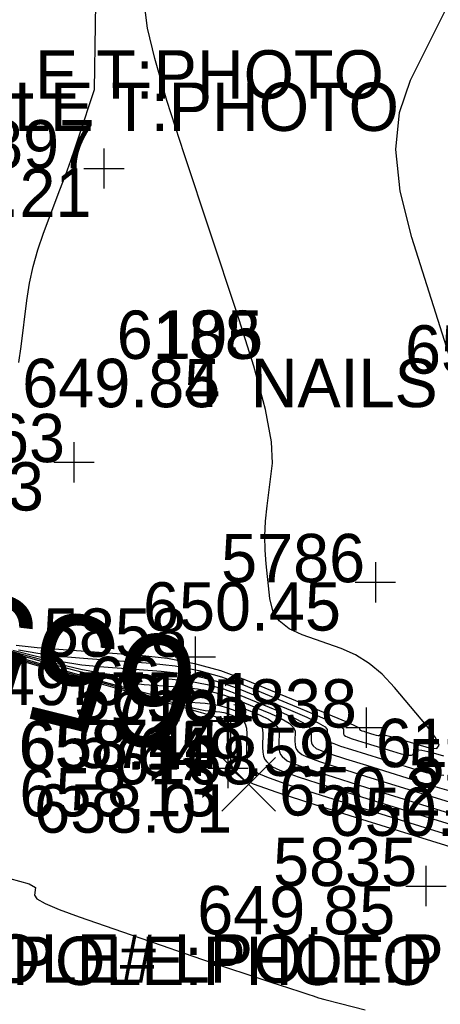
# Model space of a CAD drawing. Extents: x 2129350 to 2137777, y 657588 to 659885.
# Drawn here: x 2132845.61 to 2132856.04, y 658861.37 to 658885.8 of the extents above; entities that cross this region are included whole.
import ezdxf

# ---------------------------------------------------------------- set-up
doc = ezdxf.new("R2010")
doc.units = 0
for name, color, linetype in [('DT_X_Contour_Major', 7, 'Continuous'), ('DT_X_Contour_Minor', 7, 'Continuous'), ('SV_X_Random_Point', 7, 'Continuous'), ('SV_X_Shot_Marker', 7, 'Continuous'), ('SV_X_Text_Comment', 7, 'Continuous'), ('SV_X_Text_Elevation', 7, 'Continuous'), ('SV_X_Text_Name', 7, 'Continuous')]:
    doc.layers.add(name, color=color, linetype=linetype)

msp = doc.modelspace()

# ---------------------------------------------------------------- linework, layer by layer
at = {"layer": 'DT_X_Contour_Major'}
for points in [[(2132845.529, 658870.279), (2132846.045, 658870.226), (2132846.689, 658870.173), (2132848.581, 658870.034), (2132849.278, 658869.957), (2132849.948, 658869.83), (2132850.593, 658869.653), (2132851.212, 658869.425), (2132852.828, 658868.751), (2132853.358, 658868.529), (2132853.737, 658868.368), (2132853.964, 658868.268), (2132854.039, 658868.229), (2132854.039, 658868.207), (2132854.039, 658868.199), (2132854.04, 658868.193), (2132854.042, 658868.188), (2132854.045, 658868.184), (2132854.054, 658868.176), (2132854.066, 658868.171), (2132854.095, 658868.16), (2132854.141, 658868.146), (2132854.203, 658868.126), (2132854.392, 658868.068), (2132854.454, 658868.05), (2132854.5, 658868.04), (2132854.528, 658868.039), (2132854.539, 658868.045), (2132854.547, 658868.074), (2132854.582, 658868.074), (2132854.681, 658868.052), (2132854.845, 658868.008), (2132855.074, 658867.943), (2132855.768, 658867.738), (2132855.959, 658867.716), (2132856.011, 658867.8), (2132855.923, 658867.993), (2132855.696, 658868.293), (2132854.905, 658869.235), (2132854.6, 658869.561), (2132854.278, 658869.829), (2132853.939, 658870.041), (2132853.584, 658870.196), (2132852.613, 658870.535), (2132852.291, 658870.687), (2132852.05, 658870.888), (2132851.892, 658871.138), (2132851.816, 658871.438), (2132851.723, 658872.303), (2132851.698, 658872.636), (2132851.694, 658872.988), (2132851.711, 658873.357), (2132851.749, 658873.744), (2132851.878, 658874.801), (2132851.859, 658875.332), (2132851.706, 658876.133), (2132851.418, 658877.202), (2132850.996, 658878.541), (2132849.692, 658882.471), (2132849.265, 658883.799), (2132848.961, 658884.839), (2132848.781, 658885.589), (2132848.724, 658886.05)], [(2132850.925, 658868.813), (2132850.954, 658868.803), (2132851.578, 658868.543), (2132851.783, 658868.443), (2132851.928, 658868.34), (2132852.014, 658868.234), (2132852.042, 658868.124), (2132852.035, 658867.826), (2132852.039, 658867.723), (2132852.055, 658867.638), (2132852.082, 658867.571), (2132852.122, 658867.521), (2132852.242, 658867.414), (2132852.4, 658867.342), (2132852.781, 658867.208), (2132853.386, 658867.011), (2132854.215, 658866.751), (2132856.724, 658865.974)]]:
    msp.add_lwpolyline(points, dxfattribs=at)
at = {"layer": 'DT_X_Contour_Minor'}
for points in [[(2132845.59, 658877.298), (2132845.653, 658877.695), (2132845.794, 658878.837), (2132845.859, 658879.262), (2132845.95, 658879.682), (2132846.065, 658880.095), (2132846.204, 658880.502), (2132846.61, 658881.58), (2132846.754, 658881.965), (2132846.88, 658882.313), (2132846.99, 658882.622), (2132847.082, 658882.894), (2132847.47, 658884.072), (2132847.516, 658887.29)], [(2132856.357, 658877.167), (2132855.333, 658880.399), (2132855.044, 658881.552), (2132854.942, 658882.586), (2132855.029, 658883.503), (2132855.304, 658884.301), (2132856.287, 658886.273)], [(2132841.602, 658871.124), (2132846.554, 658869.702), (2132847.794, 658869.35), (2132848.734, 658869.096), (2132849.372, 658868.937), (2132849.71, 658868.876), (2132850.208, 658868.839), (2132850.392, 658868.819), (2132850.569, 658868.785), (2132850.739, 658868.738), (2132850.902, 658868.678), (2132851.328, 658868.501), (2132851.467, 658868.426), (2132851.566, 658868.335), (2132851.624, 658868.227), (2132851.642, 658868.103), (2132851.635, 658867.749), (2132851.639, 658867.628), (2132851.658, 658867.527), (2132851.69, 658867.447), (2132851.737, 658867.389), (2132851.88, 658867.262), (2132852.066, 658867.177), (2132852.518, 658867.017), (2132853.235, 658866.784), (2132854.217, 658866.476), (2132857.191, 658865.556)], [(2132842.335, 658870.843), (2132847.11, 658869.473), (2132848.678, 658869.023), (2132849.802, 658868.701), (2132850.481, 658868.508), (2132850.716, 658868.443), (2132850.751, 658868.44), (2132850.764, 658868.439), (2132850.776, 658868.437), (2132850.787, 658868.434), (2132850.799, 658868.429), (2132850.828, 658868.417), (2132850.837, 658868.391), (2132850.843, 658868.323), (2132850.845, 658868.213), (2132850.843, 658868.06), (2132850.833, 658867.597), (2132850.839, 658867.437), (2132850.863, 658867.305), (2132850.906, 658867.201), (2132850.967, 658867.124), (2132851.155, 658866.957), (2132851.4, 658866.845), (2132851.992, 658866.636), (2132852.933, 658866.33), (2132854.222, 658865.926), (2132858.124, 658864.719)], [(2132842.437, 658870.953), (2132845.998, 658869.93), (2132846.91, 658869.678), (2132847.665, 658869.49), (2132848.263, 658869.367), (2132848.703, 658869.308), (2132849.666, 658869.237), (2132850.021, 658869.198), (2132850.362, 658869.133), (2132850.69, 658869.043), (2132851.005, 658868.927), (2132851.828, 658868.584), (2132852.098, 658868.46), (2132852.29, 658868.346), (2132852.404, 658868.241), (2132852.441, 658868.145), (2132852.436, 658867.902), (2132852.439, 658867.818), (2132852.452, 658867.749), (2132852.474, 658867.694), (2132852.506, 658867.654), (2132852.605, 658867.566), (2132852.733, 658867.508), (2132853.044, 658867.398), (2132853.537, 658867.238), (2132854.213, 658867.026), (2132856.258, 658866.393)], [(2132842.59, 658870.805), (2132846.832, 658869.587), (2132848.236, 658869.187), (2132849.268, 658868.899), (2132849.927, 658868.723), (2132850.213, 658868.659), (2132850.48, 658868.64), (2132850.578, 658868.629), (2132850.672, 658868.611), (2132850.763, 658868.586), (2132850.85, 658868.554), (2132851.078, 658868.459), (2132851.152, 658868.409), (2132851.204, 658868.329), (2132851.235, 658868.22), (2132851.242, 658868.082), (2132851.234, 658867.673), (2132851.239, 658867.532), (2132851.26, 658867.416), (2132851.298, 658867.324), (2132851.352, 658867.256), (2132851.518, 658867.109), (2132851.733, 658867.011), (2132852.255, 658866.827), (2132853.084, 658866.557), (2132854.22, 658866.201), (2132857.657, 658865.137)], [(2132843.609, 658870.651), (2132845.72, 658870.045), (2132846.468, 658869.842), (2132847.131, 658869.687), (2132847.708, 658869.582), (2132848.2, 658869.524), (2132849.395, 658869.437), (2132849.835, 658869.388), (2132850.259, 658869.308), (2132850.666, 658869.195), (2132851.057, 658869.052), (2132852.078, 658868.626), (2132852.413, 658868.478), (2132852.651, 658868.351), (2132852.794, 658868.248), (2132852.841, 658868.166), (2132852.837, 658867.978), (2132852.839, 658867.913), (2132852.849, 658867.86), (2132852.866, 658867.818), (2132852.891, 658867.787), (2132852.967, 658867.719), (2132853.066, 658867.674), (2132853.307, 658867.589), (2132853.688, 658867.465), (2132854.21, 658867.301), (2132855.791, 658866.812), (2132856.313, 658866.662)], [(2132845.442, 658870.159), (2132846.027, 658870.006), (2132846.597, 658869.885), (2132847.154, 658869.796), (2132847.696, 658869.741), (2132849.124, 658869.636), (2132849.649, 658869.578), (2132850.155, 658869.482), (2132850.642, 658869.348), (2132851.109, 658869.176), (2132852.328, 658868.668), (2132852.728, 658868.495), (2132853.013, 658868.357), (2132853.184, 658868.255), (2132853.24, 658868.187), (2132853.238, 658868.054), (2132853.239, 658868.009), (2132853.246, 658867.971), (2132853.258, 658867.941), (2132853.276, 658867.919), (2132853.33, 658867.871), (2132853.4, 658867.839), (2132853.569, 658867.779), (2132853.839, 658867.692), (2132854.208, 658867.576), (2132855.325, 658867.23), (2132855.693, 658867.125), (2132855.961, 658867.068), (2132856.129, 658867.059)], [(2132845.585, 658870.169), (2132846.063, 658870.082), (2132846.599, 658870.011), (2132847.193, 658869.957), (2132848.852, 658869.835), (2132849.464, 658869.767), (2132850.052, 658869.656), (2132850.617, 658869.5), (2132851.16, 658869.301), (2132852.578, 658868.71), (2132853.043, 658868.512), (2132853.375, 658868.363), (2132853.574, 658868.261), (2132853.64, 658868.208), (2132853.638, 658868.131), (2132853.639, 658868.104), (2132853.643, 658868.082), (2132853.65, 658868.064), (2132853.661, 658868.052), (2132853.692, 658868.024), (2132853.733, 658868.005), (2132853.832, 658867.97), (2132853.99, 658867.919), (2132854.205, 658867.851), (2132854.858, 658867.649), (2132855.074, 658867.587), (2132855.23, 658867.554), (2132855.328, 658867.549), (2132855.368, 658867.572), (2132855.394, 658867.672), (2132855.446, 658867.691), (2132855.585, 658867.676), (2132855.81, 658867.625), (2132856.12, 658867.539)], [(2132845.37, 658864.489), (2132845.85, 658864.363), (2132846.004, 658864.272), (2132845.976, 658864.078), (2132846.037, 658863.989), (2132846.243, 658863.87), (2132846.592, 658863.72), (2132847.085, 658863.539), (2132848.593, 658863.017), (2132849.145, 658862.826), (2132849.67, 658862.646), (2132850.169, 658862.478), (2132851.866, 658861.915), (2132852.274, 658861.78), (2132852.58, 658861.679), (2132852.784, 658861.611), (2132852.886, 658861.578), (2132853.02, 658861.533), (2132853.182, 658861.489), (2132853.568, 658861.388), (2132854.177, 658861.232)]]:
    msp.add_lwpolyline(points, dxfattribs=at)
at = {"layer": 'SV_X_Random_Point'}
for p, q in [((2132850.624, 658866.161), (2132851.958, 658867.497)), ((2132850.624, 658867.497), (2132851.958, 658866.161))]:
    msp.add_line(p, q, dxfattribs=at)
at = {"layer": 'SV_X_Shot_Marker'}
for p, q in [((2132847.701, 658882.611), (2132847.701, 658881.611)), ((2132847.201, 658882.111), (2132848.201, 658882.111)), ((2132847.701, 658882.111), (2132847.701, 658882.111)), ((2132846.956, 658875.323), (2132846.956, 658874.323)), ((2132846.456, 658874.823), (2132847.456, 658874.823)), ((2132846.956, 658874.823), (2132846.956, 658874.823)), ((2132854.433, 658872.344), (2132854.433, 658871.344)), ((2132853.933, 658871.844), (2132854.933, 658871.844)), ((2132854.433, 658871.844), (2132854.433, 658871.844)), ((2132849.967, 658870.494), (2132849.967, 658869.494)), ((2132849.467, 658869.994), (2132850.467, 658869.994)), ((2132849.967, 658869.994), (2132849.967, 658869.994)), ((2132850.753, 658868.895), (2132850.753, 658867.895)), ((2132850.791, 658868.911), (2132850.791, 658867.911)), ((2132854.202, 658868.738), (2132854.202, 658867.738)), ((2132850.253, 658868.395), (2132851.253, 658868.395)), ((2132850.291, 658868.411), (2132851.291, 658868.411)), ((2132850.753, 658868.395), (2132850.753, 658868.395)), ((2132850.791, 658868.411), (2132850.791, 658868.411)), ((2132853.702, 658868.238), (2132854.702, 658868.238)), ((2132854.202, 658868.238), (2132854.202, 658868.238)), ((2132850.774, 658867.734), (2132850.774, 658866.734)), ((2132850.274, 658867.234), (2132851.274, 658867.234)), ((2132850.774, 658867.234), (2132850.774, 658867.234)), ((2132855.684, 658864.806), (2132855.684, 658863.806)), ((2132855.184, 658864.306), (2132856.184, 658864.306)), ((2132855.684, 658864.306), (2132855.684, 658864.306))]:
    msp.add_line(p, q, dxfattribs=at)

# ---------------------------------------------------------------- texts
at = {"layer": 'DT_X_Contour_Major'}
msp.add_text('655', height=2.8, rotation=166.1627, dxfattribs=at).set_placement((2132850.275, 658870.254))
at = {"layer": 'SV_X_Text_Comment'}
for s, p in [('T:TYPE MAPLE T:PHOTO', (2132835.561, 658883.846)), ('T:TYPE MAPLE T:PHOTO', (2132835.935, 658883.043)), ('NAILS', (2132851.338, 658876.189)), ('NAIL', (2132851.344, 658876.186)), ('LPOLE:MATERIAL STEEL LPOLE:OWNER ODOT LPOLE:POLE# LPOLE:PHOTO', (2132801.278, 658861.904)), ('LPOLE:MATERIAL STEEL LPOLE:OWNER LPOLE:POLE# LPOLE:PHOTO', (2132801.452, 658861.851))]:
    msp.add_text(s, height=1.2, dxfattribs=at).set_placement(p)
at = {"layer": 'SV_X_Text_Elevation'}
for s, p in [('649.21', (2132842.485, 658880.911)), ('651.65', (2132855.166, 658877.021)), ('649.84', (2132845.679, 658876.189)), ('649.85', (2132845.675, 658876.186)), ('649.23', (2132841.306, 658873.623)), ('650.45', (2132848.67, 658870.644)), ('649.66', (2132844.204, 658868.794)), ('658.15', (2132845.585, 658867.195)), ('658.15', (2132845.623, 658867.211)), ('649.59', (2132848.524, 658867.038)), ('658.13', (2132845.606, 658866.034)), ('650.21', (2132852.045, 658866.055)), ('658.01', (2132845.971, 658865.629)), ('650.74', (2132853.274, 658865.55)), ('649.85', (2132850.015, 658863.106))]:
    msp.add_text(s, height=1.2, dxfattribs=at).set_placement(p)
at = {"layer": 'SV_X_Text_Name'}
for s, p in [('5897', (2132843.912, 658882.111)), ('6188', (2132848.019, 658877.386)), ('105', (2132848.967, 658877.389)), ('5863', (2132843.167, 658874.823)), ('5786', (2132850.607, 658871.844)), ('5858', (2132846.188, 658869.994)), ('5756', (2132846.965, 658868.411)), ('6181', (2132847.871, 658868.395)), ('5838', (2132850.404, 658868.238)), ('5744', (2132847.023, 658867.234)), ('6191', (2132854.445, 658867.255)), ('6168', (2132847.947, 658866.829)), ('5785', (2132855.249, 658866.75)), ('5835', (2132851.895, 658864.306))]:
    msp.add_text(s, height=1.2, dxfattribs=at).set_placement(p)

doc.saveas('drawing.dxf')
